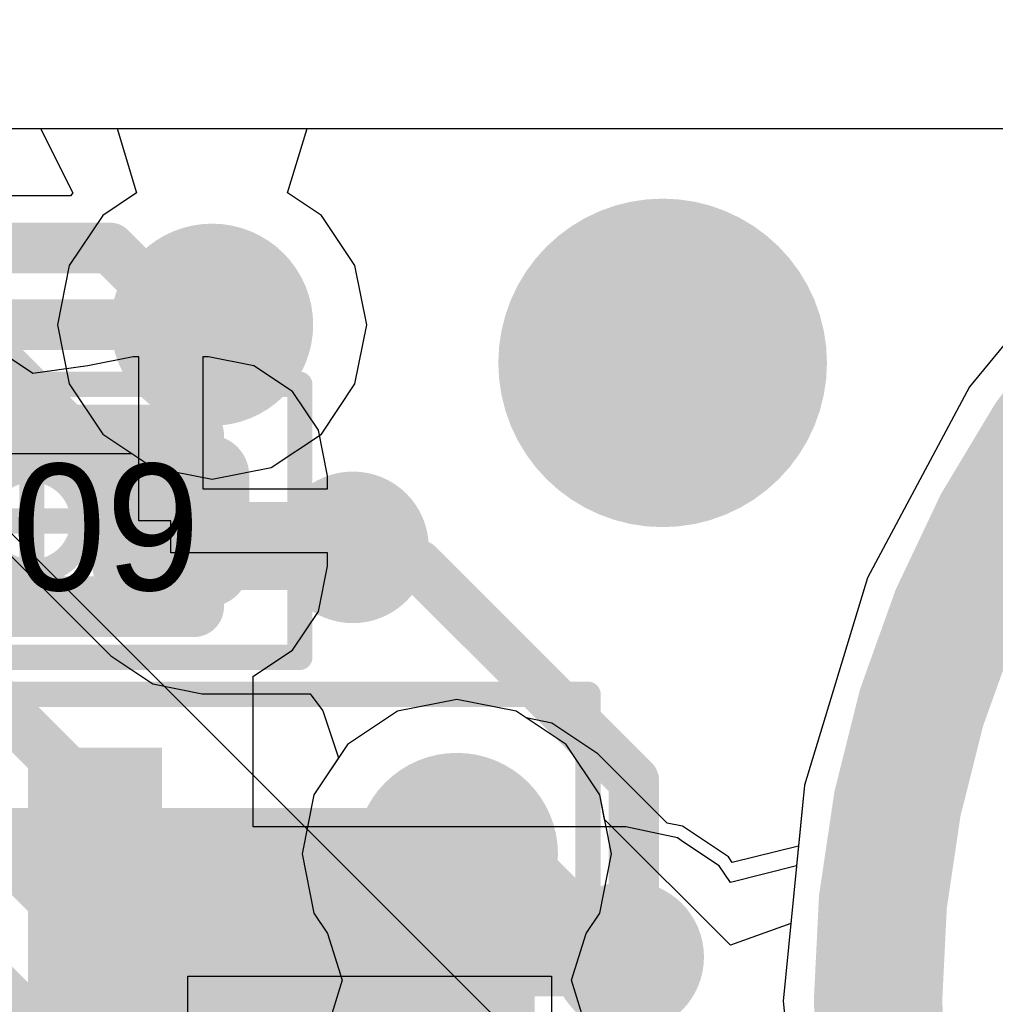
# Model space of a CAD drawing. Header units: millimetres. Extents: x -2 to 68, y -2 to 27.4.
# Tile 587 of 594: x 60.3 to 62.2, y 23.4 to 25.3. Entities that reach past the tile are written whole.
import ezdxf

# ---------------------------------------------------------------- set-up
doc = ezdxf.new("R2010")
doc.units = ezdxf.units.MM
for name, color, linetype in [('BottomLayer', 5, 'Continuous'), ('BottomOverlay', 54, 'Continuous'), ('DrillGuide', 244, 'Continuous'), ('KeepOutLayer', 6, 'Continuous'), ('Mechanical13', 56, 'Continuous'), ('Mechanical15', 56, 'Continuous'), ('Mechanical2', 216, 'Continuous'), ('MidLayer1', 16, 'Continuous'), ('MidLayer2', 76, 'Continuous'), ('MidLayer3', 90, 'Continuous'), ('MidLayer4', 156, 'Continuous'), ('MidLayer5', 130, 'Continuous'), ('MidLayer6', 216, 'Continuous'), ('MidLayer7', 6, 'Continuous'), ('MidLayer8', 54, 'Continuous'), ('MultiLayer', 9, 'Continuous'), ('TopLayer', 1, 'Continuous'), ('TopPaste', 8, 'Continuous'), ('TopSolder', 216, 'Continuous'), ('ViaHoleLayer', 16, 'Continuous')]:
    doc.layers.add(name, color=color, linetype=linetype)

# ---------------------------------------------------------------- blocks, each defined once
blk = doc.blocks.new('PQFN40P180X260X55_16N_54')
at = {"layer": 'Mechanical13', "const_width": 0.1}
for points in [[(0.9, 1.3), (-0.9, 1.3)], [(-0.9, -1.3), (-0.9, 1.3)]]:
    blk.add_lwpolyline(points, dxfattribs=at)
at = {"layer": 'Mechanical13', "const_width": 0.05}
blk.add_lwpolyline([(-0.925, 1.3, 1), (-0.875, 1.3, 1)], format="xyb", close=True, dxfattribs=at)
blk.add_lwpolyline([(-0.925, 1.3, 1), (-0.875, 1.3, 1)], format="xyb", close=True, dxfattribs=at)
at = {"layer": 'Mechanical13'}
blk.add_solid([(-0.9, 0.508), (-0.127, 0.508), (-0.9, 1.3), (-0.127, 1.3)], dxfattribs=at)
at = {"layer": 'Mechanical15', "const_width": 0.05}
for points in [[(1.175, 1.575), (-1.175, 1.575)], [(-1.175, -1.575), (-1.175, 1.575)]]:
    blk.add_lwpolyline(points, dxfattribs=at)
at = {"layer": 'Mechanical15', "const_width": 0.025}
blk.add_lwpolyline([(-1.1875, 1.575, 1), (-1.1625, 1.575, 1)], format="xyb", close=True, dxfattribs=at)
blk.add_lwpolyline([(-1.1875, 1.575, 1), (-1.1625, 1.575, 1)], format="xyb", close=True, dxfattribs=at)
at = {"layer": 'TopLayer'}
for points in [[(-0.7125, 0.8865), (-0.4875, 0.8865), (-0.7125, 1.4495), (-0.4875, 1.4495)], [(-0.3865, 0.4875), (-0.3865, 0.7125), (-1.0495, 0.4875), (-1.0495, 0.7125)]]:
    blk.add_solid(points, dxfattribs=at)
at = {"layer": 'TopPaste'}
for points in [[(-0.7125, 0.8865), (-0.4875, 0.8865), (-0.7125, 1.4495), (-0.4875, 1.4495)], [(-0.3865, 0.4875), (-0.3865, 0.7125), (-1.0495, 0.4875), (-1.0495, 0.7125)]]:
    blk.add_solid(points, dxfattribs=at)
at = {"layer": 'TopSolder'}
for points in [[(-0.7325, 0.8665), (-0.4675, 0.8665), (-0.7325, 1.4695), (-0.4675, 1.4695)], [(-0.3665, 0.4675), (-0.3665, 0.7325), (-1.0695, 0.4675), (-1.0695, 0.7325)]]:
    blk.add_solid(points, dxfattribs=at)
blk = doc.blocks.new('CAP_0201_57')
at = {"layer": 'Mechanical13', "const_width": 0.12}
for points in [[(0.32, 0.17), (-0.32, 0.17)], [(-0.32, 0.17), (-0.32, -0.17)], [(0.32, 0.17), (0.32, -0.17)], [(0.32, -0.17), (-0.32, -0.17)]]:
    blk.add_lwpolyline(points, dxfattribs=at)
at = {"layer": 'Mechanical13', "const_width": 0.06}
for points in [[(-0.35, 0.17, 1), (-0.29, 0.17, 1)], [(-0.35, 0.17, 1), (-0.29, 0.17, 1)], [(0.29, 0.17, 1), (0.35, 0.17, 1)], [(0.29, 0.17, 1), (0.35, 0.17, 1)], [(-0.35, -0.17, 1), (-0.29, -0.17, 1)], [(-0.35, -0.17, 1), (-0.29, -0.17, 1)], [(0.29, -0.17, 1), (0.35, -0.17, 1)], [(0.29, -0.17, 1), (0.35, -0.17, 1)]]:
    blk.add_lwpolyline(points, format="xyb", close=True, dxfattribs=at)
at = {"layer": 'Mechanical15', "const_width": 0.05}
for points in [[(0.53, 0.27), (-0.53, 0.27)], [(-0.53, 0.27), (-0.53, -0.27)], [(0.53, 0.27), (0.53, -0.27)], [(0, 0.135), (0, -0.135)], [(0.135, 0), (-0.135, 0)], [(0.53, -0.27), (-0.53, -0.27)]]:
    blk.add_lwpolyline(points, dxfattribs=at)
at = {"layer": 'Mechanical15'}
for points, const_width in [([(-0.5425, 0.27, 1), (-0.5175, 0.27, 1)], 0.025), ([(-0.5425, 0.27, 1), (-0.5175, 0.27, 1)], 0.025), ([(0.5175, 0.27, 1), (0.5425, 0.27, 1)], 0.025), ([(0.5175, 0.27, 1), (0.5425, 0.27, 1)], 0.025), ([(-0.0125, 0.135, 1), (0.0125, 0.135, 1)], 0.025), ([(0.1013, 0, 1), (-0.1013, 0, 1)], 0.05), ([(-0.1475, 0, 1), (-0.1225, 0, 1)], 0.025), ([(-0.1138, 0, 1), (-0.0888, 0, 1)], 0.025), ([(0.0888, 0, 1), (0.1138, 0, 1)], 0.025), ([(0.1225, 0, 1), (0.1475, 0, 1)], 0.025), ([(-0.0125, -0.135, 1), (0.0125, -0.135, 1)], 0.025), ([(-0.5425, -0.27, 1), (-0.5175, -0.27, 1)], 0.025), ([(-0.5425, -0.27, 1), (-0.5175, -0.27, 1)], 0.025), ([(0.5175, -0.27, 1), (0.5425, -0.27, 1)], 0.025), ([(0.5175, -0.27, 1), (0.5425, -0.27, 1)], 0.025)]:
    blk.add_lwpolyline(points, format="xyb", close=True, dxfattribs=dict(at, const_width=const_width))
at = {"layer": 'TopLayer', "const_width": 0.0806}
for points in [[(-0.3897, 0.0894, 1), (-0.3091, 0.0894, 1)], [(-0.2409, 0.0894, 1), (-0.1603, 0.0894, 1)], [(0.1603, 0.0894, 1), (0.2409, 0.0894, 1)], [(0.3091, 0.0894, 1), (0.3897, 0.0894, 1)], [(-0.3897, -0.0894, 1), (-0.3091, -0.0894, 1)], [(-0.2409, -0.0894, 1), (-0.1603, -0.0894, 1)], [(0.1603, -0.0894, 1), (0.2409, -0.0894, 1)], [(0.3091, -0.0894, 1), (0.3897, -0.0894, 1)]]:
    blk.add_lwpolyline(points, format="xyb", close=True, dxfattribs=at)
at = {"layer": 'TopLayer'}
for points in [[(-0.2006, 0.17), (-0.3494, 0.17), (-0.2006, -0.17), (-0.3494, -0.17)], [(0.2006, -0.17), (0.3494, -0.17), (0.2006, 0.17), (0.3494, 0.17)], [(-0.12, 0.0894), (-0.43, 0.0894), (-0.12, -0.0894), (-0.43, -0.0894)], [(0.12, -0.0894), (0.43, -0.0894), (0.12, 0.0894), (0.43, 0.0894)]]:
    blk.add_solid(points, dxfattribs=at)
at = {"layer": 'TopPaste', "const_width": 0.0806}
for points in [[(-0.3897, 0.0894, 1), (-0.3091, 0.0894, 1)], [(-0.2409, 0.0894, 1), (-0.1603, 0.0894, 1)], [(0.1603, 0.0894, 1), (0.2409, 0.0894, 1)], [(0.3091, 0.0894, 1), (0.3897, 0.0894, 1)], [(-0.3897, -0.0894, 1), (-0.3091, -0.0894, 1)], [(-0.2409, -0.0894, 1), (-0.1603, -0.0894, 1)], [(0.1603, -0.0894, 1), (0.2409, -0.0894, 1)], [(0.3091, -0.0894, 1), (0.3897, -0.0894, 1)]]:
    blk.add_lwpolyline(points, format="xyb", close=True, dxfattribs=at)
at = {"layer": 'TopPaste'}
for points in [[(-0.2006, 0.17), (-0.3494, 0.17), (-0.2006, -0.17), (-0.3494, -0.17)], [(0.2006, -0.17), (0.3494, -0.17), (0.2006, 0.17), (0.3494, 0.17)], [(-0.12, 0.0894), (-0.43, 0.0894), (-0.12, -0.0894), (-0.43, -0.0894)], [(0.12, -0.0894), (0.43, -0.0894), (0.12, 0.0894), (0.43, 0.0894)]]:
    blk.add_solid(points, dxfattribs=at)
at = {"layer": 'TopSolder', "const_width": 0.0806}
for points in [[(-0.3897, 0.0894, 1), (-0.3091, 0.0894, 1)], [(-0.2409, 0.0894, 1), (-0.1603, 0.0894, 1)], [(0.1603, 0.0894, 1), (0.2409, 0.0894, 1)], [(0.3091, 0.0894, 1), (0.3897, 0.0894, 1)], [(-0.3897, -0.0894, 1), (-0.3091, -0.0894, 1)], [(-0.2409, -0.0894, 1), (-0.1603, -0.0894, 1)], [(0.1603, -0.0894, 1), (0.2409, -0.0894, 1)], [(0.3091, -0.0894, 1), (0.3897, -0.0894, 1)]]:
    blk.add_lwpolyline(points, format="xyb", close=True, dxfattribs=at)
at = {"layer": 'TopSolder'}
for points in [[(-0.2006, 0.17), (-0.3494, 0.17), (-0.2006, -0.17), (-0.3494, -0.17)], [(0.2006, -0.17), (0.3494, -0.17), (0.2006, 0.17), (0.3494, 0.17)], [(-0.12, 0.0894), (-0.43, 0.0894), (-0.12, -0.0894), (-0.43, -0.0894)], [(0.12, -0.0894), (0.43, -0.0894), (0.12, 0.0894), (0.43, 0.0894)]]:
    blk.add_solid(points, dxfattribs=at)

msp = doc.modelspace()

# ---------------------------------------------------------------- linework, layer by layer
at = {"layer": 'BottomLayer'}
for p, q in [((43.1427, 25.0941), (62.4912, 25.0941)), ((62.4612, 24.9148), (62.1891, 24.5833)), ((61.7721, 22.815), (59.9882, 24.5989)), ((62.1891, 24.5833), (61.987, 24.2051)), ((61.987, 24.2051), (61.8625, 23.7948)), ((61.8625, 23.7948), (61.8205, 23.368)), ((61.8205, 23.368), (61.8625, 22.9412))]:
    msp.add_line(p, q, dxfattribs=at)
at = {"layer": 'BottomLayer', "const_width": 0.325}
msp.add_lwpolyline([(61.4195, 24.6306, 1), (61.7445, 24.6306, 1)], format="xyb", close=True, dxfattribs=at)
at = {"layer": 'BottomLayer', "const_width": 0.1}
for points in [[(59.8079, 24.4186), (65.2361, 18.9904)], [(59.7251, 24.2186), (64.8, 19.1437)], [(59.6422, 24.0186), (64.6, 19.0609)]]:
    msp.add_lwpolyline(points, dxfattribs=at)
at = {"layer": 'BottomOverlay'}
for p, q in [((60.6432, 22.6365), (60.6432, 23.4169)), ((60.6432, 23.4169), (61.3619, 23.4169)), ((61.3619, 23.4169), (61.3619, 23.1876))]:
    msp.add_line(p, q, dxfattribs=at)
at = {"layer": 'DrillGuide'}
for points, const_width in [([(60.6409, 24.7061, 1), (60.7409, 24.7061, 1)], 0.1), ([(61.507, 24.6306, 1), (61.657, 24.6306, 1)], 0.15), ([(60.9444, 24.2656, 1), (60.9944, 24.2656, 1)], 0.05), ([(61.125, 23.659, 1), (61.225, 23.659, 1)], 0.1), ([(61.4888, 23.4552, 1), (61.5388, 23.4552, 1)], 0.05)]:
    msp.add_lwpolyline(points, format="xyb", close=True, dxfattribs=dict(at, const_width=const_width))
at = {"layer": 'KeepOutLayer'}
for points, const_width in [([(66.008, 23.368, 1), (62.008, 23.368, 1)], 0.254), ([(61.9445, 23.368, 1), (62.0715, 23.368, 1)], 0.127)]:
    msp.add_lwpolyline(points, format="xyb", close=True, dxfattribs=dict(at, const_width=const_width))
at = {"layer": 'MidLayer1'}
for p, q in [((37.3388, 25.0941), (60.5031, 25.0941)), ((60.5031, 25.0941), (60.5416, 24.9671)), ((60.8402, 24.9671), (60.8788, 25.0941)), ((60.8788, 25.0941), (62.4912, 25.0941)), ((60.5416, 24.9671), (60.4746, 24.9224)), ((60.9072, 24.9224), (60.8402, 24.9671)), ((60.4746, 24.9224), (60.4083, 24.8231)), ((60.9735, 24.8231), (60.9072, 24.9224)), ((62.4612, 24.9148), (62.1891, 24.5833)), ((60.4083, 24.8231), (60.3851, 24.7061)), ((60.9968, 24.7061), (60.9735, 24.8231)), ((60.3851, 24.7061), (60.4083, 24.589)), ((60.9735, 24.589), (60.9968, 24.7061)), ((60.4083, 24.589), (60.4746, 24.4898)), ((60.9072, 24.4898), (60.9735, 24.589)), ((62.1891, 24.5833), (61.987, 24.2051)), ((60.4746, 24.4898), (60.5739, 24.4235)), ((60.808, 24.4235), (60.9072, 24.4898)), ((60.5739, 24.4235), (60.6909, 24.4002)), ((60.6909, 24.4002), (60.808, 24.4235)), ((61.987, 24.2051), (61.8625, 23.7948)), ((61.175, 23.9649), (61.0579, 23.9416)), ((61.2921, 23.9416), (61.175, 23.9649)), ((61.0579, 23.9416), (60.9587, 23.8753)), ((61.3121, 23.9282), (61.2921, 23.9416)), ((61.3631, 23.918), (61.3121, 23.9282)), ((61.4541, 23.8573), (61.3631, 23.918)), ((60.9587, 23.8753), (60.8924, 23.7761)), ((61.5912, 23.7202), (61.4541, 23.8573)), ((61.8625, 23.7948), (61.8507, 23.6746)), ((60.8924, 23.7761), (60.8691, 23.659)), ((61.6211, 23.7142), (61.5912, 23.7202)), ((61.712, 23.6535), (61.6211, 23.7142)), ((61.8507, 23.6746), (61.7198, 23.6418)), ((60.8691, 23.659), (60.8924, 23.5419)), ((61.7198, 23.6418), (61.712, 23.6535)), ((60.8924, 23.5419), (60.9193, 23.5017)), ((60.9193, 23.5017), (60.9482, 23.409)), ((60.9482, 23.409), (60.9193, 23.3163))]:
    msp.add_line(p, q, dxfattribs=at)
for points, const_width in [([(61.4195, 24.6306, 1), (61.7445, 24.6306, 1)], 0.325), ([(60.5909, 24.7061, 1), (60.7909, 24.7061, 1)], 0.2), ([(60.8944, 24.2656, 1), (61.0444, 24.2656, 1)], 0.15), ([(61.075, 23.659, 1), (61.275, 23.659, 1)], 0.2), ([(61.1375, 23.659, 1), (61.2125, 23.659, 1)], 0.075), ([(61.2183, 23.659, 1), (61.2933, 23.659, 1)], 0.075), ([(61.2183, 23.659, 1), (61.2933, 23.659, 1)], 0.075), ([(61.4388, 23.4552, 1), (61.5888, 23.4552, 1)], 0.15), ([(61.4221, 23.4552, 1), (61.4971, 23.4552, 1)], 0.075), ([(61.4221, 23.4552, 1), (61.4971, 23.4552, 1)], 0.075), ([(61.4763, 23.4552, 1), (61.5513, 23.4552, 1)], 0.075)]:
    msp.add_lwpolyline(points, format="xyb", close=True, dxfattribs=dict(at, const_width=const_width))
at = {"layer": 'MidLayer1', "const_width": 0.15}
for points in [[(61.175, 23.659), (61.2558, 23.659)], [(61.2558, 23.659), (61.4596, 23.4552)], [(61.4596, 23.4552), (61.5138, 23.4552)]]:
    msp.add_lwpolyline(points, dxfattribs=at)
at = {"layer": 'MidLayer2'}
for p, q in [((60.1385, 24.4031), (60.4908, 24.0507)), ((60.4908, 24.0507), (60.5735, 23.9955)), ((60.5735, 23.9955), (60.6711, 23.9761)), ((60.6711, 23.9761), (60.8849, 23.9761)), ((60.8849, 23.9761), (60.9098, 23.9421)), ((60.9098, 23.9421), (60.9412, 23.8491)), ((60.9412, 23.8491), (60.8924, 23.7761)), ((60.8924, 23.7761), (60.8691, 23.659)), ((60.8691, 23.659), (60.8924, 23.5419)), ((60.8924, 23.5419), (60.9193, 23.5017)), ((60.9193, 23.5017), (60.9482, 23.409)), ((60.9482, 23.409), (60.9193, 23.3163))]:
    msp.add_line(p, q, dxfattribs=at)
for points, const_width in [([(61.4195, 24.6306, 1), (61.7445, 24.6306, 1)], 0.325), ([(60.4643, 24.858, 1), (60.5143, 24.858, 1)], 0.05), ([(60.4643, 24.858, 1), (60.5143, 24.858, 1)], 0.05), ([(60.5909, 24.7061, 1), (60.7909, 24.7061, 1)], 0.2), ([(60.6162, 24.7061, 1), (60.6662, 24.7061, 1)], 0.05), ([(60.6162, 24.7061, 1), (60.6662, 24.7061, 1)], 0.05), ([(60.6659, 24.7061, 1), (60.7159, 24.7061, 1)], 0.05), ([(60.6461, 24.231, 1), (60.6961, 24.231, 1)], 0.05), ([(60.6461, 24.231, 1), (60.6961, 24.231, 1)], 0.05), ([(61.073, 24.231, 1), (61.123, 24.231, 1)], 0.05), ([(61.073, 24.231, 1), (61.123, 24.231, 1)], 0.05), ([(61.075, 23.659, 1), (61.275, 23.659, 1)], 0.2), ([(61.5001, 23.8039, 1), (61.5501, 23.8039, 1)], 0.05), ([(61.5001, 23.8039, 1), (61.5501, 23.8039, 1)], 0.05)]:
    msp.add_lwpolyline(points, format="xyb", close=True, dxfattribs=dict(at, const_width=const_width))
at = {"layer": 'MidLayer2', "const_width": 0.1}
for points in [[(41.8063, 24.858), (60.4893, 24.858)], [(60.4893, 24.858), (60.6412, 24.7061)], [(60.6412, 24.7061), (60.6909, 24.7061)], [(60.244, 24.658), (60.6711, 24.231)], [(60.6711, 24.231), (61.098, 24.231)], [(61.098, 24.231), (61.5251, 23.8039)], [(61.5251, 21.434), (61.5251, 23.8039)]]:
    msp.add_lwpolyline(points, dxfattribs=at)
at = {"layer": 'MidLayer3'}
for p, q in [((54.4274, 25.0941), (60.3514, 25.0941)), ((60.3514, 25.0941), (60.4154, 24.9671)), ((60.8402, 24.9671), (60.8788, 25.0941)), ((60.8788, 25.0941), (62.4912, 25.0941)), ((60.4108, 24.961), (58.9311, 24.961)), ((60.4154, 24.9671), (60.4108, 24.961)), ((60.9072, 24.9224), (60.8402, 24.9671)), ((60.9735, 24.8231), (60.9072, 24.9224)), ((62.4612, 24.9148), (62.1891, 24.5833)), ((60.9968, 24.7061), (60.9735, 24.8231)), ((60.9735, 24.589), (60.9968, 24.7061)), ((60.9072, 24.4898), (60.9735, 24.589)), ((62.1891, 24.5833), (61.987, 24.2051)), ((60.808, 24.4235), (60.9072, 24.4898)), ((59.0366, 24.4512), (60.5324, 24.4512)), ((60.5324, 24.4512), (60.5739, 24.4235)), ((60.5739, 24.4235), (60.6909, 24.4002)), ((60.6909, 24.4002), (60.808, 24.4235)), ((61.987, 24.2051), (61.8625, 23.7948)), ((61.175, 23.9649), (61.0579, 23.9416)), ((61.2921, 23.9416), (61.175, 23.9649)), ((61.0579, 23.9416), (60.9587, 23.8753)), ((61.3913, 23.8753), (61.2921, 23.9416)), ((60.9587, 23.8753), (60.8924, 23.7761)), ((61.4576, 23.7761), (61.3913, 23.8753)), ((61.8625, 23.7948), (61.8205, 23.368)), ((60.8924, 23.7761), (60.8691, 23.659)), ((61.4809, 23.659), (61.4576, 23.7761)), ((60.8691, 23.659), (60.8924, 23.5419)), ((61.4576, 23.5419), (61.4809, 23.659)), ((60.8924, 23.5419), (60.9193, 23.5017)), ((61.4307, 23.5017), (61.4576, 23.5419)), ((60.9193, 23.5017), (60.9482, 23.409)), ((61.4018, 23.409), (61.4307, 23.5017)), ((60.9482, 23.409), (60.9193, 23.3163)), ((61.4307, 23.3163), (61.4018, 23.409)), ((61.8205, 23.368), (61.8625, 22.9412))]:
    msp.add_line(p, q, dxfattribs=at)
for points, const_width in [([(61.4195, 24.6306, 1), (61.7445, 24.6306, 1)], 0.325), ([(60.5909, 24.7061, 1), (60.7909, 24.7061, 1)], 0.2), ([(60.6659, 24.7061, 1), (60.7159, 24.7061, 1)], 0.05), ([(61.075, 23.659, 1), (61.275, 23.659, 1)], 0.2)]:
    msp.add_lwpolyline(points, format="xyb", close=True, dxfattribs=dict(at, const_width=const_width))
at = {"layer": 'MidLayer3', "const_width": 0.1}
msp.add_lwpolyline([(58.9311, 24.7061), (60.6909, 24.7061)], dxfattribs=at)
at = {"layer": 'MidLayer4'}
for p, q in [((37.3388, 25.0941), (60.5031, 25.0941)), ((60.5031, 25.0941), (60.5416, 24.9671)), ((60.8402, 24.9671), (60.8788, 25.0941)), ((60.8788, 25.0941), (62.4912, 25.0941)), ((60.5416, 24.9671), (60.4746, 24.9224)), ((60.9072, 24.9224), (60.8402, 24.9671)), ((60.4746, 24.9224), (60.4083, 24.8231)), ((60.9735, 24.8231), (60.9072, 24.9224)), ((62.4612, 24.9148), (62.1891, 24.5833)), ((60.4083, 24.8231), (60.3851, 24.7061)), ((60.9968, 24.7061), (60.9735, 24.8231)), ((60.3851, 24.7061), (60.4083, 24.589)), ((60.9735, 24.589), (60.9968, 24.7061)), ((60.4083, 24.589), (60.4746, 24.4898)), ((60.9072, 24.4898), (60.9735, 24.589)), ((62.1891, 24.5833), (61.987, 24.2051)), ((60.4746, 24.4898), (60.5739, 24.4235)), ((60.808, 24.4235), (60.9072, 24.4898)), ((60.5739, 24.4235), (60.6909, 24.4002)), ((60.6909, 24.4002), (60.808, 24.4235)), ((61.987, 24.2051), (61.8625, 23.7948)), ((61.175, 23.9649), (61.0579, 23.9416)), ((61.2921, 23.9416), (61.175, 23.9649)), ((61.0579, 23.9416), (60.9587, 23.8753)), ((61.3913, 23.8753), (61.2921, 23.9416)), ((60.9587, 23.8753), (60.8924, 23.7761)), ((61.4576, 23.7761), (61.3913, 23.8753)), ((61.8625, 23.7948), (61.8205, 23.368)), ((60.8924, 23.7761), (60.8691, 23.659)), ((61.4809, 23.659), (61.4576, 23.7761)), ((60.8691, 23.659), (60.8924, 23.5419)), ((61.4576, 23.5419), (61.4809, 23.659)), ((60.8924, 23.5419), (60.9193, 23.5017)), ((61.4307, 23.5017), (61.4576, 23.5419)), ((60.9193, 23.5017), (60.9482, 23.409)), ((61.4018, 23.409), (61.4307, 23.5017)), ((60.9482, 23.409), (60.9193, 23.3163)), ((61.4307, 23.3163), (61.4018, 23.409)), ((61.8205, 23.368), (61.8625, 22.9412))]:
    msp.add_line(p, q, dxfattribs=at)
for points, const_width in [([(61.4195, 24.6306, 1), (61.7445, 24.6306, 1)], 0.325), ([(60.5909, 24.7061, 1), (60.7909, 24.7061, 1)], 0.2), ([(61.075, 23.659, 1), (61.275, 23.659, 1)], 0.2)]:
    msp.add_lwpolyline(points, format="xyb", close=True, dxfattribs=dict(at, const_width=const_width))
at = {"layer": 'MidLayer5'}
for p, q in [((55.9001, 25.0941), (60.5031, 25.0941)), ((60.5031, 25.0941), (60.5416, 24.9671)), ((60.8402, 24.9671), (60.8788, 25.0941)), ((60.8788, 25.0941), (62.4912, 25.0941)), ((60.5416, 24.9671), (60.4746, 24.9224)), ((60.9072, 24.9224), (60.8402, 24.9671)), ((60.4746, 24.9224), (60.4083, 24.8231)), ((60.9735, 24.8231), (60.9072, 24.9224)), ((62.4612, 24.9148), (62.1891, 24.5833)), ((60.4083, 24.8231), (60.3851, 24.7061)), ((60.9968, 24.7061), (60.9735, 24.8231)), ((60.3851, 24.7061), (60.4083, 24.589)), ((60.9735, 24.589), (60.9968, 24.7061)), ((60.4083, 24.589), (60.4746, 24.4898)), ((60.9072, 24.4898), (60.9735, 24.589)), ((62.1891, 24.5833), (61.987, 24.2051)), ((60.4746, 24.4898), (60.5739, 24.4235)), ((60.808, 24.4235), (60.9072, 24.4898)), ((60.5739, 24.4235), (60.6909, 24.4002)), ((60.6909, 24.4002), (60.808, 24.4235)), ((61.987, 24.2051), (61.8625, 23.7948)), ((61.175, 23.9649), (61.0579, 23.9416)), ((61.2921, 23.9416), (61.175, 23.9649)), ((61.0579, 23.9416), (60.9587, 23.8753)), ((61.3913, 23.8753), (61.2921, 23.9416)), ((60.9587, 23.8753), (60.8924, 23.7761)), ((61.4576, 23.7761), (61.3913, 23.8753)), ((61.8625, 23.7948), (61.8205, 23.368)), ((60.8924, 23.7761), (60.8691, 23.659)), ((61.4809, 23.659), (61.4576, 23.7761)), ((60.8691, 23.659), (60.8924, 23.5419)), ((61.4576, 23.5419), (61.4809, 23.659)), ((60.8924, 23.5419), (60.9193, 23.5017)), ((61.4307, 23.5017), (61.4576, 23.5419)), ((60.9193, 23.5017), (60.9482, 23.409)), ((61.4018, 23.409), (61.4307, 23.5017)), ((60.9482, 23.409), (60.9193, 23.3163)), ((61.4307, 23.3163), (61.4018, 23.409)), ((61.8205, 23.368), (61.8625, 22.9412))]:
    msp.add_line(p, q, dxfattribs=at)
for points, const_width in [([(61.4195, 24.6306, 1), (61.7445, 24.6306, 1)], 0.325), ([(60.5909, 24.7061, 1), (60.7909, 24.7061, 1)], 0.2), ([(61.075, 23.659, 1), (61.275, 23.659, 1)], 0.2)]:
    msp.add_lwpolyline(points, format="xyb", close=True, dxfattribs=dict(at, const_width=const_width))
at = {"layer": 'MidLayer6'}
for p, q in [((42.4063, 25.0941), (60.5031, 25.0941)), ((60.5031, 25.0941), (60.5416, 24.9671)), ((60.8402, 24.9671), (60.8788, 25.0941)), ((60.8788, 25.0941), (62.4912, 25.0941)), ((60.5416, 24.9671), (60.4746, 24.9224)), ((60.9072, 24.9224), (60.8402, 24.9671)), ((60.4746, 24.9224), (60.4083, 24.8231)), ((60.9735, 24.8231), (60.9072, 24.9224)), ((62.4612, 24.9148), (62.1891, 24.5833)), ((60.4083, 24.8231), (60.3851, 24.7061)), ((60.9968, 24.7061), (60.9735, 24.8231)), ((60.3851, 24.7061), (60.4083, 24.589)), ((60.9735, 24.589), (60.9968, 24.7061)), ((60.4083, 24.589), (60.4746, 24.4898)), ((60.9072, 24.4898), (60.9735, 24.589)), ((62.1891, 24.5833), (61.987, 24.2051)), ((60.4746, 24.4898), (60.5739, 24.4235)), ((60.808, 24.4235), (60.9072, 24.4898)), ((60.5739, 24.4235), (60.6909, 24.4002)), ((60.6909, 24.4002), (60.808, 24.4235)), ((61.987, 24.2051), (61.8625, 23.7948)), ((61.175, 23.9649), (61.0579, 23.9416)), ((61.2921, 23.9416), (61.175, 23.9649)), ((61.0579, 23.9416), (60.9587, 23.8753)), ((61.3913, 23.8753), (61.2921, 23.9416)), ((60.9587, 23.8753), (60.8924, 23.7761)), ((61.4576, 23.7761), (61.3913, 23.8753)), ((61.8625, 23.7948), (61.8356, 23.5213)), ((60.8924, 23.7761), (60.8691, 23.659)), ((61.4673, 23.7272), (61.4576, 23.7761)), ((61.716, 23.4785), (61.4673, 23.7272)), ((60.8691, 23.659), (60.8924, 23.5419)), ((60.8924, 23.5419), (60.9193, 23.5017)), ((61.8356, 23.5213), (61.716, 23.4785)), ((60.9193, 23.5017), (60.9482, 23.409)), ((60.9482, 23.409), (60.9193, 23.3163))]:
    msp.add_line(p, q, dxfattribs=at)
for points, const_width in [([(61.4195, 24.6306, 1), (61.7445, 24.6306, 1)], 0.325), ([(60.5909, 24.7061, 1), (60.7909, 24.7061, 1)], 0.2), ([(61.075, 23.659, 1), (61.275, 23.659, 1)], 0.2), ([(61.15, 23.659, 1), (61.2, 23.659, 1)], 0.05)]:
    msp.add_lwpolyline(points, format="xyb", close=True, dxfattribs=dict(at, const_width=const_width))
at = {"layer": 'MidLayer6', "const_width": 0.1}
msp.add_lwpolyline([(61.175, 23.659), (61.7891, 23.0449)], dxfattribs=at)
at = {"layer": 'MidLayer7'}
for p, q in [((54.1, 25.0941), (60.5031, 25.0941)), ((54.1, 25.0941), (60.5031, 25.0941)), ((60.5031, 25.0941), (60.5416, 24.9671)), ((60.5031, 25.0941), (60.5416, 24.9671)), ((60.8402, 24.9671), (60.8788, 25.0941)), ((60.8402, 24.9671), (60.8788, 25.0941)), ((60.8788, 25.0941), (62.4912, 25.0941)), ((60.8788, 25.0941), (62.4912, 25.0941)), ((60.5416, 24.9671), (60.4746, 24.9224)), ((60.5416, 24.9671), (60.4746, 24.9224)), ((60.9072, 24.9224), (60.8402, 24.9671)), ((60.9072, 24.9224), (60.8402, 24.9671)), ((60.4746, 24.9224), (60.4083, 24.8231)), ((60.4746, 24.9224), (60.4083, 24.8231)), ((60.9735, 24.8231), (60.9072, 24.9224)), ((60.9735, 24.8231), (60.9072, 24.9224)), ((62.4612, 24.9148), (62.1891, 24.5833)), ((62.4612, 24.9148), (62.1891, 24.5833)), ((60.4083, 24.8231), (60.3851, 24.7061)), ((60.4083, 24.8231), (60.3851, 24.7061)), ((60.9968, 24.7061), (60.9735, 24.8231)), ((60.9968, 24.7061), (60.9735, 24.8231)), ((60.3851, 24.7061), (60.4083, 24.589)), ((60.3851, 24.7061), (60.4083, 24.589)), ((60.9735, 24.589), (60.9968, 24.7061)), ((60.9735, 24.589), (60.9968, 24.7061)), ((60.4083, 24.589), (60.4746, 24.4898)), ((60.4083, 24.589), (60.4746, 24.4898)), ((60.9072, 24.4898), (60.9735, 24.589)), ((60.9072, 24.4898), (60.9735, 24.589)), ((62.1891, 24.5833), (61.987, 24.2051)), ((62.1891, 24.5833), (61.987, 24.2051)), ((60.4746, 24.4898), (60.5739, 24.4235)), ((60.4746, 24.4898), (60.5739, 24.4235)), ((60.808, 24.4235), (60.9072, 24.4898)), ((60.808, 24.4235), (60.9072, 24.4898)), ((60.5739, 24.4235), (60.6909, 24.4002)), ((60.5739, 24.4235), (60.6909, 24.4002)), ((60.6909, 24.4002), (60.808, 24.4235)), ((60.6909, 24.4002), (60.808, 24.4235)), ((61.987, 24.2051), (61.8625, 23.7948)), ((61.987, 24.2051), (61.8625, 23.7948)), ((61.175, 23.9649), (61.0579, 23.9416)), ((61.175, 23.9649), (61.0579, 23.9416)), ((61.2921, 23.9416), (61.175, 23.9649)), ((61.2921, 23.9416), (61.175, 23.9649)), ((61.0579, 23.9416), (60.9587, 23.8753)), ((61.0579, 23.9416), (60.9587, 23.8753)), ((61.3913, 23.8753), (61.2921, 23.9416)), ((61.3913, 23.8753), (61.2921, 23.9416)), ((60.9587, 23.8753), (60.8924, 23.7761)), ((60.9587, 23.8753), (60.8924, 23.7761)), ((61.4576, 23.7761), (61.3913, 23.8753)), ((61.4576, 23.7761), (61.3913, 23.8753)), ((61.8625, 23.7948), (61.8205, 23.368)), ((61.8625, 23.7948), (61.8205, 23.368)), ((60.8924, 23.7761), (60.8691, 23.659)), ((60.8924, 23.7761), (60.8691, 23.659)), ((61.4809, 23.659), (61.4576, 23.7761)), ((61.4809, 23.659), (61.4576, 23.7761)), ((60.8691, 23.659), (60.8924, 23.5419)), ((60.8691, 23.659), (60.8924, 23.5419)), ((61.4576, 23.5419), (61.4809, 23.659)), ((61.4576, 23.5419), (61.4809, 23.659)), ((60.8924, 23.5419), (60.9193, 23.5017)), ((60.8924, 23.5419), (60.9193, 23.5017)), ((61.4307, 23.5017), (61.4576, 23.5419)), ((61.4307, 23.5017), (61.4576, 23.5419)), ((60.9193, 23.5017), (60.9482, 23.409)), ((60.9193, 23.5017), (60.9482, 23.409)), ((61.4018, 23.409), (61.4307, 23.5017)), ((61.4018, 23.409), (61.4307, 23.5017)), ((60.9482, 23.409), (60.9193, 23.3163)), ((60.9482, 23.409), (60.9193, 23.3163)), ((61.4307, 23.3163), (61.4018, 23.409)), ((61.4307, 23.3163), (61.4018, 23.409)), ((61.8205, 23.368), (61.8625, 22.9412)), ((61.8205, 23.368), (61.8625, 22.9412))]:
    msp.add_line(p, q, dxfattribs=at)
for points, const_width in [([(61.4195, 24.6306, 1), (61.7445, 24.6306, 1)], 0.325), ([(60.5909, 24.7061, 1), (60.7909, 24.7061, 1)], 0.2), ([(61.075, 23.659, 1), (61.275, 23.659, 1)], 0.2)]:
    msp.add_lwpolyline(points, format="xyb", close=True, dxfattribs=dict(at, const_width=const_width))
at = {"layer": 'MidLayer8'}
for p, q in [((37.3388, 25.0941), (60.5031, 25.0941)), ((60.5031, 25.0941), (60.5416, 24.9671)), ((60.8402, 24.9671), (60.8788, 25.0941)), ((60.8788, 25.0941), (62.4912, 25.0941)), ((60.5416, 24.9671), (60.4746, 24.9224)), ((60.9072, 24.9224), (60.8402, 24.9671)), ((60.4746, 24.9224), (60.4083, 24.8231)), ((60.9735, 24.8231), (60.9072, 24.9224)), ((62.4612, 24.9148), (62.1891, 24.5833)), ((60.4083, 24.8231), (60.3851, 24.7061)), ((60.9968, 24.7061), (60.9735, 24.8231)), ((60.3851, 24.7061), (60.4083, 24.589)), ((60.9735, 24.589), (60.9968, 24.7061)), ((60.4083, 24.589), (60.4746, 24.4898)), ((60.9072, 24.4898), (60.9735, 24.589)), ((62.1891, 24.5833), (61.987, 24.2051)), ((60.4746, 24.4898), (60.5739, 24.4235)), ((60.808, 24.4235), (60.9072, 24.4898)), ((60.5739, 24.4235), (60.6909, 24.4002)), ((60.6909, 24.4002), (60.808, 24.4235)), ((61.987, 24.2051), (61.8625, 23.7948)), ((61.175, 23.9649), (61.0579, 23.9416)), ((61.2921, 23.9416), (61.175, 23.9649)), ((61.0579, 23.9416), (60.9587, 23.8753)), ((61.3913, 23.8753), (61.2921, 23.9416)), ((60.9587, 23.8753), (60.8924, 23.7761)), ((61.4576, 23.7761), (61.3913, 23.8753)), ((61.8625, 23.7948), (61.8205, 23.368)), ((60.8924, 23.7761), (60.8691, 23.659)), ((61.4809, 23.659), (61.4576, 23.7761)), ((60.8691, 23.659), (60.8924, 23.5419)), ((61.4576, 23.5419), (61.4809, 23.659)), ((60.8924, 23.5419), (60.9193, 23.5017)), ((61.4307, 23.5017), (61.4576, 23.5419)), ((60.9193, 23.5017), (60.9482, 23.409)), ((61.4018, 23.409), (61.4307, 23.5017)), ((60.9482, 23.409), (60.9193, 23.3163)), ((61.4307, 23.3163), (61.4018, 23.409)), ((61.8205, 23.368), (61.8625, 22.9412))]:
    msp.add_line(p, q, dxfattribs=at)
for points, const_width in [([(61.4195, 24.6306, 1), (61.7445, 24.6306, 1)], 0.325), ([(60.5909, 24.7061, 1), (60.7909, 24.7061, 1)], 0.2), ([(61.075, 23.659, 1), (61.275, 23.659, 1)], 0.2)]:
    msp.add_lwpolyline(points, format="xyb", close=True, dxfattribs=dict(at, const_width=const_width))
at = {"layer": 'MultiLayer'}
for points, const_width in [([(61.4195, 24.6306, 1), (61.7445, 24.6306, 1)], 0.325), ([(60.5909, 24.7061, 1), (60.7909, 24.7061, 1)], 0.2), ([(60.8944, 24.2656, 1), (61.0444, 24.2656, 1)], 0.15), ([(61.075, 23.659, 1), (61.275, 23.659, 1)], 0.2), ([(61.4388, 23.4552, 1), (61.5888, 23.4552, 1)], 0.15)]:
    msp.add_lwpolyline(points, format="xyb", close=True, dxfattribs=dict(at, const_width=const_width))
at = {"layer": 'TopLayer'}
for p, q in [((50.0396, 25.0941), (62.4912, 25.0941)), ((62.4612, 24.9148), (62.1891, 24.5833)), ((60.3362, 24.6097), (60.2433, 24.6717)), ((60.4451, 24.6246), (60.3362, 24.6097)), ((60.5351, 24.6425), (60.4451, 24.6246)), ((60.546, 24.6425), (60.5351, 24.6425)), ((60.546, 24.318), (60.546, 24.6425)), ((60.6839, 24.6425), (60.673, 24.6425)), ((60.673, 24.6425), (60.673, 24.3815)), ((60.7738, 24.6246), (60.6839, 24.6425)), ((60.8501, 24.5737), (60.7738, 24.6246)), ((60.9011, 24.4974), (60.8501, 24.5737)), ((62.1891, 24.5833), (61.987, 24.2051)), ((60.919, 24.4074), (60.9011, 24.4974)), ((60.919, 24.3815), (60.919, 24.4074)), ((60.673, 24.3815), (60.919, 24.3815)), ((60.6095, 24.318), (60.546, 24.318)), ((60.6095, 24.2545), (60.6095, 24.318)), ((60.919, 24.2545), (60.6095, 24.2545)), ((60.919, 24.2286), (60.919, 24.2545)), ((60.9011, 24.1386), (60.919, 24.2286)), ((61.987, 24.2051), (61.8625, 23.7948)), ((60.8501, 24.0623), (60.9011, 24.1386)), ((60.7738, 24.0114), (60.8501, 24.0623)), ((60.772, 24.011), (60.7738, 24.0114)), ((60.772, 23.7125), (60.772, 24.011)), ((61.8625, 23.7948), (61.8468, 23.6354)), ((61.509, 23.7125), (60.772, 23.7125)), ((61.6113, 23.6907), (61.509, 23.7125)), ((61.509, 23.7125), (61.509, 23.7125)), ((61.6236, 23.6825), (61.6113, 23.6907)), ((61.694, 23.6354), (61.6236, 23.6825)), ((61.716, 23.6026), (61.694, 23.6354)), ((61.8468, 23.6354), (61.716, 23.6026))]:
    msp.add_line(p, q, dxfattribs=at)
for points, const_width in [([(61.4195, 24.6306, 1), (61.7445, 24.6306, 1)], 0.325), ([(60.8944, 24.2656, 1), (61.0444, 24.2656, 1)], 0.15), ([(60.5777, 24.318, 1), (60.6412, 24.318, 1)], 0.0635), ([(60.6039, 24.2918, 1), (60.6674, 24.2918, 1)], 0.0635), ([(60.6039, 24.2918, 1), (60.6674, 24.2918, 1)], 0.0635), ([(60.9114, 24.2918, 1), (60.9749, 24.2918, 1)], 0.0635), ([(60.9114, 24.2918, 1), (60.9749, 24.2918, 1)], 0.0635), ([(60.9376, 24.2656, 1), (61.0011, 24.2656, 1)], 0.0635), ([(61.4388, 23.4552, 1), (61.5888, 23.4552, 1)], 0.15), ([(60.4277, 23.518, 1), (60.4912, 23.518, 1)], 0.0635), ([(61.4888, 23.4552, 1), (61.5388, 23.4552, 1)], 0.05), ([(61.0301, 23.4276, 1), (61.0801, 23.4276, 1)], 0.05), ([(61.0301, 23.4276, 1), (61.0801, 23.4276, 1)], 0.05), ([(61.4612, 23.4276, 1), (61.5112, 23.4276, 1)], 0.05), ([(61.4612, 23.4276, 1), (61.5112, 23.4276, 1)], 0.05), ([(61.0025, 23.4, 1), (61.0525, 23.4, 1)], 0.05)]:
    msp.add_lwpolyline(points, format="xyb", close=True, dxfattribs=dict(at, const_width=const_width))
for points, const_width in [([(60.6095, 24.318), (60.6357, 24.2918)], 0.127), ([(60.6357, 24.2918), (60.9432, 24.2918)], 0.127), ([(60.9432, 24.2918), (60.9694, 24.2656)], 0.127), ([(60.4595, 22.8), (60.4595, 23.518)], 0.127), ([(61.4862, 23.4276), (61.5138, 23.4552)], 0.1), ([(61.0275, 23.4), (61.0551, 23.4276)], 0.1), ([(61.0551, 23.4276), (61.4862, 23.4276)], 0.1)]:
    msp.add_lwpolyline(points, dxfattribs=dict(at, const_width=const_width))
at = {"layer": 'ViaHoleLayer'}
for points, const_width in [([(60.6409, 24.7061, 1), (60.7409, 24.7061, 1)], 0.1), ([(61.507, 24.6306, 1), (61.657, 24.6306, 1)], 0.15), ([(60.9444, 24.2656, 1), (60.9944, 24.2656, 1)], 0.05), ([(61.125, 23.659, 1), (61.225, 23.659, 1)], 0.1), ([(61.4888, 23.4552, 1), (61.5388, 23.4552, 1)], 0.05)]:
    msp.add_lwpolyline(points, format="xyb", close=True, dxfattribs=dict(at, const_width=const_width))

# ---------------------------------------------------------------- block references
for name, p, rotation in [('CAP_0201_57', (60.3345, 24.318), 180), ('PQFN40P180X260X55_16N_54', (59.8595, 22.8), 270)]:
    msp.add_blockref(name, p, dxfattribs=dict(rotation=rotation))

# ---------------------------------------------------------------- texts
at = {"layer": 'Mechanical2'}
msp.add_text('C209', height=0.25, dxfattribs=at).set_placement((59.8678, 24.1808))

doc.saveas('drawing.dxf')
